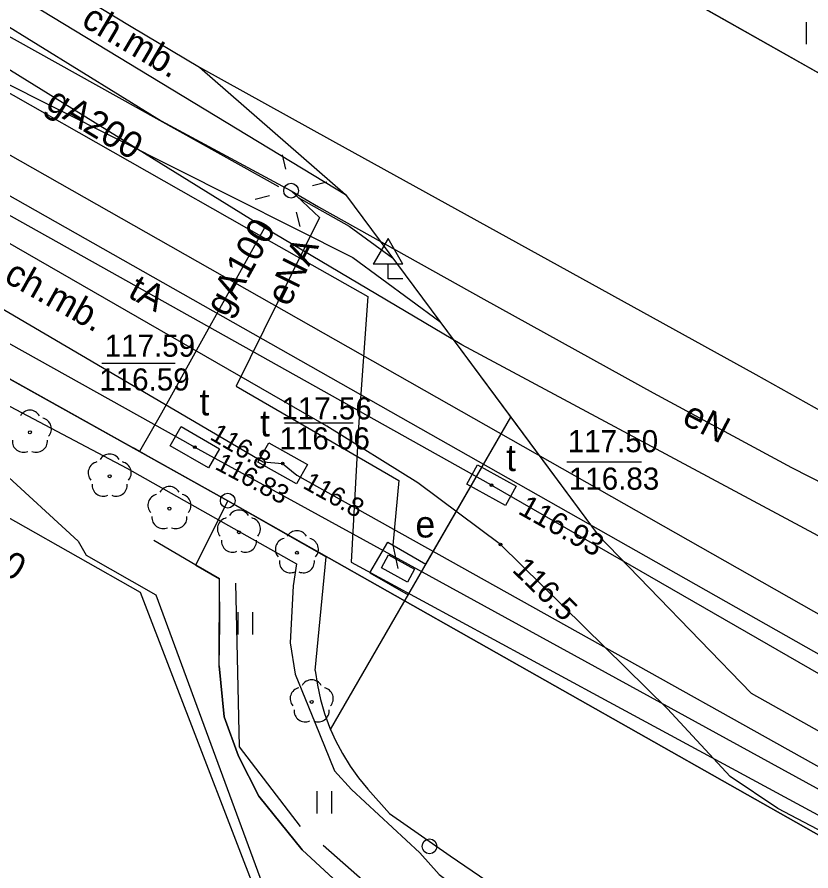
# Model space of a CAD drawing. Extents: x 6434771 to 6436222, y 5663454 to 5664782.
# Drawn here: x 6435277.11 to 6435304.07, y 5663820.92 to 5663849.89 of the extents above; entities that cross this region are included whole.
import ezdxf

# ---------------------------------------------------------------- set-up
doc = ezdxf.new("R2010")
doc.units = 0
for name, color, linetype in [('Warstwa 1', 7, 'Continuous'), ('Warstwa 10', 7, 'Continuous'), ('Warstwa 11', 7, 'Continuous'), ('Warstwa 12', 7, 'Continuous'), ('Warstwa 13', 7, 'Continuous'), ('Warstwa 14', 7, 'Continuous'), ('Warstwa 2', 7, 'Continuous'), ('Warstwa 20', 7, 'Continuous'), ('Warstwa 21', 7, 'Continuous'), ('Warstwa 31', 7, 'Continuous'), ('Warstwa 4', 7, 'Continuous'), ('Warstwa 5', 7, 'Continuous'), ('Warstwa 6', 7, 'Continuous'), ('Warstwa 7', 7, 'Continuous'), ('Warstwa 8', 7, 'Continuous'), ('Warstwa 9', 7, 'Continuous')]:
    doc.layers.add(name, color=color, linetype=linetype)

msp = doc.modelspace()

# ---------------------------------------------------------------- linework, layer by layer
at = {"layer": 'Warstwa 1'}
for p, q in [((6435246.778, 5663854.403), (6435284.269, 5663833.48)), ((6435246.778, 5663854.403), (6435284.269, 5663833.48)), ((6435284.269, 5663833.48), (6435341.096, 5663801.352)), ((6435284.269, 5663833.48), (6435341.096, 5663801.352))]:
    msp.add_line(p, q, dxfattribs=at)
msp.add_lwpolyline([(6435274.93, 5663833.97), (6435281.29, 5663830.37), (6435286.44, 5663817.01), (6435280.34, 5663806.27), (6435264.36, 5663815.37)], close=True, dxfattribs=at)
msp.add_circle((6435291.12, 5663821.75), 0.25, dxfattribs=at)
at = {"layer": 'Warstwa 10'}
for points in [[(6435276.398, 5663847.572), (6435285.481, 5663842.407), (6435289.025, 5663840.412), (6435288.717, 5663836.154), (6435288.46, 5663831.396), (6435296.942, 5663826.797), (6435314.148, 5663817.497), (6435325.665, 5663811.286), (6435336.38, 5663805.426), (6435338.792, 5663804.166), (6435347.854, 5663807.111), (6435354.232, 5663803.535), (6435364.384, 5663797.782), (6435371.56, 5663793.64)], [(6435362.27, 5663788.69), (6435362.41, 5663788.96), (6435362.84, 5663789.86), (6435340.58, 5663802.36), (6435337.82, 5663803.9), (6435320.71, 5663813.64), (6435309.18, 5663820.04), (6435307.2, 5663820.8), (6435302.95, 5663823.03), (6435301.33, 5663824.12), (6435299.2, 5663826.42), (6435293.53, 5663831.99), (6435290.73, 5663834.08), (6435287.63, 5663836.01), (6435276.336, 5663842.501)]]:
    msp.add_lwpolyline(points, dxfattribs=at)
msp.add_circle((6435284.269, 5663833.48), 0.25, dxfattribs=at)
msp.add_circle((6435284.269, 5663833.48), 0.25, dxfattribs=at)
at = {"layer": 'Warstwa 11'}
for centre in [(6435277.55, 5663835.8), (6435280.26, 5663834.31), (6435282.29, 5663833.21), (6435284.65, 5663832.41), (6435286.617, 5663831.711), (6435287.12, 5663826.65)]:
    msp.add_circle(centre, 0.05, dxfattribs=at)
for centre, start, end in [((6435277.55, 5663836.175), 30.1471, 149.8529), ((6435277.907, 5663835.916), 318.1471, 77.8529), ((6435277.33, 5663835.497), 174.1471, 293.8529), ((6435277.77, 5663835.497), 246.1471, 5.8529), ((6435280.26, 5663834.685), 30.1471, 149.8529), ((6435279.903, 5663834.426), 102.1471, 221.8529), ((6435280.617, 5663834.426), 318.1471, 77.8529), ((6435280.04, 5663834.007), 174.1471, 293.8529), ((6435280.48, 5663834.007), 246.1471, 5.8529), ((6435282.29, 5663833.585), 30.1471, 149.8529), ((6435281.933, 5663833.326), 102.1471, 221.8529), ((6435282.647, 5663833.326), 318.1471, 77.8529), ((6435282.07, 5663832.907), 174.1471, 293.8529), ((6435282.51, 5663832.907), 246.1471, 5.8529), ((6435284.293, 5663832.526), 102.1471, 221.8529), ((6435284.65, 5663832.785), 30.1471, 149.8529), ((6435285.007, 5663832.526), 318.1471, 77.8529), ((6435286.617, 5663832.086), 30.1471, 149.8529), ((6435284.43, 5663832.107), 174.1471, 293.8529), ((6435284.87, 5663832.107), 246.1471, 5.8529), ((6435286.26, 5663831.827), 102.1471, 221.8529), ((6435286.974, 5663831.827), 318.1471, 77.8529), ((6435286.397, 5663831.408), 174.1471, 293.8529), ((6435286.837, 5663831.408), 246.1471, 5.8529), ((6435287.12, 5663827.025), 30.1471, 149.8529), ((6435286.763, 5663826.766), 102.1471, 221.8529), ((6435287.477, 5663826.766), 318.1471, 77.8529), ((6435286.9, 5663826.347), 174.1471, 293.8529), ((6435287.34, 5663826.347), 246.1471, 5.8529)]:
    msp.add_arc(centre, 0.375, start, end, dxfattribs=at)
at = {"layer": 'Warstwa 12'}
for points in [[(6435276.425, 5663849.805), (6435282.004, 5663846.373), (6435286.42, 5663844)], [(6435496.272, 5663731.55), (6435494.673, 5663731.954), (6435441.98, 5663757.861), (6435431.505, 5663763.318), (6435395.21, 5663783.064), (6435393.025, 5663784.254), (6435327.584, 5663819.466), (6435304.485, 5663832.195), (6435292.223, 5663838.764), (6435285.521, 5663842.735), (6435276.408, 5663848.377)], [(6435276.372, 5663845.49), (6435313.12, 5663824.65), (6435397.7, 5663777.16), (6435400.08, 5663771.33), (6435444.75, 5663747.22)], [(6435276.356, 5663844.113), (6435325.654, 5663816.199), (6435333.608, 5663811.513), (6435340.162, 5663807.633), (6435364.946, 5663793.663), (6435394.798, 5663777.062), (6435394.937, 5663776.984)], [(6435286.42, 5663844), (6435287.39, 5663843.09), (6435284.55, 5663837.37), (6435290.08, 5663834.17), (6435289.87, 5663831.97), (6435290.05, 5663831.18)], [(6435286.42, 5663844), (6435287.35, 5663843.455), (6435292.961, 5663840.318), (6435298.714, 5663837.138), (6435303.419, 5663834.605), (6435305.745, 5663833.419), (6435306.683, 5663832.532), (6435308.014, 5663831.992), (6435310.819, 5663830.397), (6435322.822, 5663823.509), (6435328.691, 5663820.214), (6435329.386, 5663819.611), (6435332.564, 5663817.88), (6435336.345, 5663815.743), (6435343.262, 5663811.567), (6435348.084, 5663808.529), (6435351.234, 5663806.553), (6435351.715, 5663806.277), (6435352.923, 5663806.074), (6435353.729, 5663806.037), (6435354.225, 5663806.103)], [(6435293.228, 5663834.004), (6435276.348, 5663843.436)], [(6435285.521, 5663842.735), (6435282.014, 5663836.447), (6435281.274, 5663835.151)], [(6435276.308, 5663840.167), (6435285.47, 5663834.8), (6435286.134, 5663834.744), (6435286.62, 5663834.35), (6435323.25, 5663813.89), (6435323.79, 5663813.12), (6435324.94, 5663813.03), (6435344.71, 5663802.06), (6435345.376, 5663801.99), (6435345.82, 5663801.51), (6435374.05, 5663785.53), (6435381.33, 5663787.82), (6435417.36, 5663768.01), (6435438.98, 5663755.98), (6435463.27, 5663743.33), (6435463.498, 5663743.152), (6435463.77, 5663743.07), (6435464.82, 5663742.52), (6435490.42, 5663730.15), (6435500.39, 5663725.18)], [(6435276.296, 5663839.122), (6435282.733, 5663835.528), (6435283.155, 5663835.293), (6435283.578, 5663835.058), (6435339.95, 5663804.176), (6435373.154, 5663785.164), (6435373.6, 5663784.903), (6435374.09, 5663784.842), (6435381.569, 5663787.202), (6435381.966, 5663786.947), (6435382.363, 5663786.692), (6435416.468, 5663767.82), (6435452.468, 5663747.664), (6435497.181, 5663726.003), (6435502.116, 5663724.694), (6435541.028, 5663706.294), (6435541.516, 5663706.079), (6435555.51, 5663699.69), (6435571.692, 5663693.874), (6435578.552, 5663690.422)], [(6435276.27, 5663836.996), (6435280.837, 5663834.586), (6435286.608, 5663831.34), (6435286.491, 5663830.588), (6435286.387, 5663828.651), (6435286.563, 5663827.598), (6435287.238, 5663825.932), (6435287.89, 5663824.309), (6435288.475, 5663823.683), (6435290.789, 5663821.529), (6435291.452, 5663820.794), (6435292.483, 5663820.009), (6435294.646, 5663818.663), (6435299.456, 5663815.913), (6435301.381, 5663814.818)], [(6435276.242, 5663834.698), (6435276.55, 5663834.523), (6435279.191, 5663832.111), (6435279.46, 5663831.63), (6435281.83, 5663830.28), (6435286.75, 5663816.92), (6435279.85, 5663804.71)], [(6435293.228, 5663834.004), (6435325.286, 5663815.553), (6435364.64, 5663793.187), (6435394.601, 5663776.514), (6435437.403, 5663753.976), (6435437.705, 5663753.871), (6435459.328, 5663743.372)]]:
    msp.add_lwpolyline(points, dxfattribs=at)
at = {"layer": 'Warstwa 14'}
for p, q in [((6435282.489, 5663838.134), (6435279.998, 5663838.134)), ((6435286.192, 5663836.116), (6435288.525, 5663836.116)), ((6435298.322, 5663834.785), (6435295.785, 5663834.785))]:
    msp.add_line(p, q, dxfattribs=at)
for centre in [(6435283.155, 5663835.293), (6435283.155, 5663835.293), (6435286.134, 5663834.744), (6435286.134, 5663834.744), (6435286.134, 5663834.744), (6435293.228, 5663834.004), (6435293.228, 5663834.004), (6435293.53, 5663831.99)]:
    msp.add_circle(centre, 0.045, dxfattribs=at)
at = {"layer": 'Warstwa 2'}
for points in [[(6435283.185, 5663831.287), (6435284.269, 5663833.48), (6435276.282, 5663837.937)], [(6435283.185, 5663831.287), (6435281.755, 5663832.133)], [(6435290.63, 5663818.71), (6435288.771, 5663819.811), (6435286.798, 5663821.632), (6435285.321, 5663823.447), (6435284.63, 5663824.815), (6435284.149, 5663826.146), (6435283.981, 5663827.874), (6435283.998, 5663829.292), (6435283.993, 5663830.829), (6435283.185, 5663831.287)]]:
    msp.add_lwpolyline(points, dxfattribs=at)
msp.add_circle((6435286.42, 5663844), 0.25, dxfattribs=at)
at = {"layer": 'Warstwa 20'}
msp.add_line((6435281.491, 5663835.028), (6435281.057, 5663835.275), dxfattribs=at)
at = {"layer": 'Warstwa 21'}
msp.add_lwpolyline([(6435290.368, 5663830.72), (6435289.491, 5663831.201), (6435289.732, 5663831.64), (6435290.609, 5663831.159), (6435290.368, 5663830.72)], dxfattribs=at)
at = {"layer": 'Warstwa 31'}
for p, q in [((6435290.212, 5663841.511), (6435289.712, 5663842.377)), ((6435289.712, 5663841.011), (6435289.712, 5663841.511)), ((6435290.212, 5663841.011), (6435289.712, 5663841.011))]:
    msp.add_line(p, q, dxfattribs=at)
for points in [[(6435289.712, 5663842.377), (6435289.212, 5663841.511)], [(6435290.212, 5663841.511), (6435289.212, 5663841.511)]]:
    msp.add_lwpolyline(points, dxfattribs=at)
at = {"layer": 'Warstwa 4'}
for points in [[(6435276.421, 5663849.465), (6435285.992, 5663844.136)], [(6435286.242, 5663844.729), (6435286.124, 5663845.214)], [(6435287.149, 5663844.178), (6435287.634, 5663844.296)], [(6435285.691, 5663843.822), (6435285.206, 5663843.704)], [(6435286.662, 5663843.763), (6435288.392, 5663842.8), (6435289.869, 5663841.717)], [(6435286.598, 5663843.271), (6435286.716, 5663842.786)], [(6435286.745, 5663822.422), (6435284.674, 5663825.13), (6435284.542, 5663830.686)], [(6435292.07, 5663817.765), (6435287.51, 5663821.775)]]:
    msp.add_lwpolyline(points, dxfattribs=at)
for points in [[(6435282.318, 5663835.343), (6435282.693, 5663835.993), (6435283.992, 5663835.243), (6435283.617, 5663834.593)], [(6435285.296, 5663834.785), (6435285.665, 5663835.439), (6435286.972, 5663834.703), (6435286.603, 5663834.049)], [(6435292.39, 5663834.037), (6435292.752, 5663834.694), (6435294.066, 5663833.971), (6435293.704, 5663833.314)]]:
    msp.add_lwpolyline(points, close=True, dxfattribs=at)
at = {"layer": 'Warstwa 5'}
for p, q in [((6435291.609, 5663855.19), (6435307.645, 5663846.117)), ((6435303.926, 5663848.97), (6435303.926, 5663849.72)), ((6435283.185, 5663831.287), (6435284.269, 5663833.48)), ((6435284.269, 5663833.48), (6435287.606, 5663831.579)), ((6435287.239, 5663827.713), (6435287.606, 5663831.579)), ((6435283.185, 5663831.287), (6435283.993, 5663830.829)), ((6435283.981, 5663827.874), (6435283.993, 5663830.829)), ((6435284.626, 5663828.943), (6435284.626, 5663829.693)), ((6435285.126, 5663828.943), (6435285.126, 5663829.693)), ((6435283.981, 5663827.874), (6435284.149, 5663826.146)), ((6435287.239, 5663827.713), (6435287.312, 5663827.222)), ((6435287.312, 5663827.222), (6435287.418, 5663826.736)), ((6435287.418, 5663826.736), (6435287.557, 5663826.258)), ((6435287.557, 5663826.258), (6435287.728, 5663825.792)), ((6435284.149, 5663826.146), (6435284.63, 5663824.815)), ((6435287.728, 5663825.792), (6435287.931, 5663825.337)), ((6435287.931, 5663825.337), (6435288.163, 5663824.898)), ((6435284.63, 5663824.815), (6435285.321, 5663823.447)), ((6435288.163, 5663824.898), (6435288.425, 5663824.475)), ((6435288.425, 5663824.475), (6435288.715, 5663824.072)), ((6435288.715, 5663824.072), (6435289.032, 5663823.688)), ((6435287.309, 5663822.868), (6435287.309, 5663823.618)), ((6435287.809, 5663822.868), (6435287.809, 5663823.618)), ((6435289.032, 5663823.688), (6435289.759, 5663822.861)), ((6435285.321, 5663823.447), (6435286.798, 5663821.632)), ((6435289.759, 5663822.861), (6435291.82, 5663821.43)), ((6435286.798, 5663821.632), (6435288.771, 5663819.811)), ((6435291.82, 5663821.43), (6435294.16, 5663819.84))]:
    msp.add_line(p, q, dxfattribs=at)
at = {"layer": 'Warstwa 6'}
for points in [[(6435557.624, 5663617.186), (6435560.245, 5663620.878), (6435595.767, 5663670.923), (6435531.111, 5663701.684), (6435473.15, 5663729.463), (6435470.997, 5663730.839), (6435385.94, 5663776.469), (6435383.505, 5663771.998), (6435381.775, 5663772.849), (6435379.415, 5663768.737), (6435374.588, 5663771.455), (6435379.471, 5663779.947), (6435341.096, 5663801.352), (6435284.269, 5663833.48), (6435246.778, 5663854.403), (6435242.169, 5663846.309), (6435237.4, 5663848.916), (6435241.929, 5663857.022), (6435210.691, 5663874.851), (6435202.784, 5663879.266), (6435199.977, 5663874.56), (6435180.355, 5663839.798)], [(6435345.423, 5663825.041), (6435338.081, 5663828.98), (6435322.408, 5663837.817), (6435307.645, 5663846.117), (6435291.609, 5663855.19), (6435276.592, 5663863.594)], [(6435246.778, 5663854.403), (6435284.269, 5663833.48), (6435341.096, 5663801.352), (6435379.471, 5663779.947)], [(6435276.455, 5663852.276), (6435278.443, 5663851.117), (6435280.988, 5663849.572), (6435283.305, 5663848.192)]]:
    msp.add_lwpolyline(points, dxfattribs=at)
for centre in [(6435283.155, 5663835.293), (6435286.134, 5663834.744), (6435293.228, 5663834.004)]:
    msp.add_circle(centre, 0.045, dxfattribs=at)
at = {"layer": 'Warstwa 8'}
for p, q in [((6435291.609, 5663855.19), (6435307.645, 5663846.117)), ((6435278.443, 5663851.117), (6435280.988, 5663849.572)), ((6435280.988, 5663849.572), (6435283.305, 5663848.192)), ((6435283.305, 5663848.192), (6435287.831, 5663845.695)), ((6435283.305, 5663848.192), (6435288.265, 5663843.872)), ((6435283.305, 5663848.192), (6435287.831, 5663845.695)), ((6435287.831, 5663845.695), (6435302.201, 5663837.76)), ((6435287.831, 5663845.695), (6435302.201, 5663837.76)), ((6435288.265, 5663843.872), (6435291.473, 5663839.563)), ((6435291.473, 5663839.563), (6435296.848, 5663832.312)), ((6435302.201, 5663837.76), (6435307.213, 5663834.965)), ((6435302.201, 5663837.76), (6435307.213, 5663834.965)), ((6435296.848, 5663832.312), (6435302.049, 5663826.951)), ((6435302.049, 5663826.951), (6435311.189, 5663821.796))]:
    msp.add_line(p, q, dxfattribs=at)
at = {"layer": 'Warstwa 9'}
for p, q in [((6435276.44, 5663851.039), (6435288.265, 5663843.872)), ((6435278.443, 5663851.117), (6435280.988, 5663849.572)), ((6435280.988, 5663849.572), (6435283.305, 5663848.192)), ((6435283.305, 5663848.192), (6435288.265, 5663843.872)), ((6435276.401, 5663847.822), (6435288.519, 5663841.729)), ((6435288.519, 5663841.729), (6435291.473, 5663839.563)), ((6435291.473, 5663839.563), (6435293.881, 5663836.314)), ((6435276.282, 5663837.937), (6435284.269, 5663833.48)), ((6435287.764, 5663825.711), (6435293.881, 5663836.314)), ((6435291, 5663831.32), (6435293.881, 5663836.314)), ((6435293.881, 5663836.314), (6435296.848, 5663832.312)), ((6435284.269, 5663833.48), (6435287.606, 5663831.579)), ((6435296.848, 5663832.312), (6435302.049, 5663826.951)), ((6435289.1, 5663831.03), (6435289.7, 5663832.07)), ((6435289.7, 5663832.07), (6435291, 5663831.32)), ((6435287.239, 5663827.713), (6435287.606, 5663831.579)), ((6435289.1, 5663831.03), (6435290.4, 5663830.28)), ((6435287.764, 5663825.711), (6435290.4, 5663830.28)), ((6435287.239, 5663827.713), (6435287.312, 5663827.222)), ((6435287.312, 5663827.222), (6435287.418, 5663826.736)), ((6435302.049, 5663826.951), (6435311.189, 5663821.796)), ((6435287.418, 5663826.736), (6435287.557, 5663826.258)), ((6435287.557, 5663826.258), (6435287.728, 5663825.792)), ((6435287.728, 5663825.792), (6435287.764, 5663825.711)), ((6435287.764, 5663825.711), (6435287.931, 5663825.337)), ((6435287.931, 5663825.337), (6435288.163, 5663824.898)), ((6435288.163, 5663824.898), (6435288.425, 5663824.475)), ((6435288.425, 5663824.475), (6435288.715, 5663824.072)), ((6435288.715, 5663824.072), (6435289.032, 5663823.688)), ((6435289.032, 5663823.688), (6435289.759, 5663822.861)), ((6435289.759, 5663822.861), (6435291.82, 5663821.43)), ((6435291.82, 5663821.43), (6435294.16, 5663819.84))]:
    msp.add_line(p, q, dxfattribs=at)

# ---------------------------------------------------------------- texts
at = {"layer": 'Warstwa 13'}
for s, height, rotation, p in [('gA200', 0.9, 328.9236, (6435278.043, 5663846.813)), ('gA100', 0.9, 60.9513, (6435284.231, 5663839.675)), ('eNA', 0.902, 63.5926, (6435286.339, 5663840.026)), ('tA', 0.9, 331.4962, (6435280.836, 5663840.406)), ('eN', 0.9, 332.3957, (6435299.648, 5663836.118))]:
    msp.add_text(s, height=height, rotation=rotation, dxfattribs=at).set_placement(p)
at = {"layer": 'Warstwa 14'}
for s, p in [('116.59', (6435279.907, 5663837.218)), ('116.06', (6435286.028, 5663835.219)), ('116.83', (6435295.854, 5663833.853))]:
    msp.add_text(s, height=0.75, dxfattribs=at).set_placement(p)
for s, height, rotation, p in [('116.8', 0.643, 329.6398, (6435283.628, 5663835.581)), ('116.83', 0.643, 331.9775, (6435283.801, 5663834.571)), ('116.8', 0.643, 330.8144, (6435286.784, 5663833.928)), ('116.93', 0.75, 330.7685, (6435294.088, 5663833.059)), ('116.5', 0.75, 315.5107, (6435293.899, 5663831.101))]:
    msp.add_text(s, height=height, rotation=rotation, dxfattribs=at).set_placement(p)
at = {"layer": 'Warstwa 21'}
msp.add_text('e', height=0.9, dxfattribs=at).set_placement((6435290.644, 5663832.23))
at = {"layer": 'Warstwa 5'}
for p in [(6435283.312, 5663836.374), (6435285.365, 5663835.66), (6435293.724, 5663834.485)]:
    msp.add_text('t', height=0.9, dxfattribs=at).set_placement(p)
at = {"layer": 'Warstwa 6'}
for s, p in [('117.59', (6435280.092, 5663838.365)), ('117.56', (6435286.092, 5663836.237)), ('117.50', (6435295.817, 5663835.124))]:
    msp.add_text(s, height=0.75, dxfattribs=at).set_placement(p)
at = {"layer": 'Warstwa 7'}
msp.add_text('kd110', height=0.9, rotation=328.8407, dxfattribs=at).set_placement((6435274.25, 5663832.413))
at = {"layer": 'Warstwa 9'}
for rotation, p in [(329.4679, (6435279.254, 5663849.622)), (330.8373, (6435276.629, 5663840.935))]:
    msp.add_text('ch.mb.', height=0.9, rotation=rotation, dxfattribs=at).set_placement(p)

doc.saveas('drawing.dxf')
